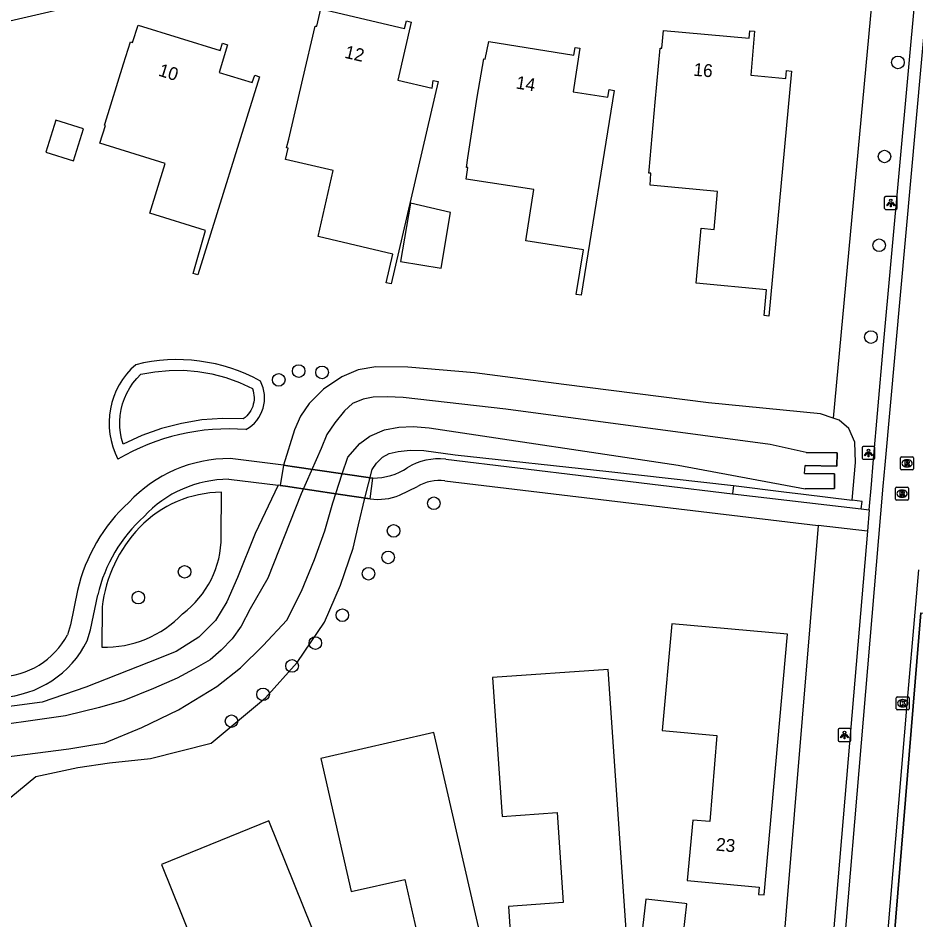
# Model space of a CAD drawing. Extents: x 156414 to 157775, y 382335 to 383765.
# Drawn here: x 156749.6 to 156819.2, y 383123.7 to 383193.7 of the extents above; entities that cross this region are included whole.
import ezdxf

# ---------------------------------------------------------------- set-up
doc = ezdxf.new("R2010")
doc.units = 0
for name, color, linetype in [('IMGEO_Berm_groen', 7, 'Continuous'), ('IMGEO_Boom', 7, 'Continuous'), ('IMGEO_Dek', 7, 'Continuous'), ('IMGEO_Erf', 7, 'Continuous'), ('IMGEO_Fietspad_gesloten', 7, 'Continuous'), ('IMGEO_Greppel_droge_sloot', 7, 'Continuous'), ('IMGEO_Groenvoorziening', 7, 'Continuous'), ('IMGEO_Hek', 7, 'Continuous'), ('IMGEO_Kolk', 7, 'Continuous'), ('IMGEO_Lichtpunt', 7, 'Continuous'), ('IMGEO_Muur', 7, 'Continuous'), ('IMGEO_Pand', 7, 'Continuous'), ('IMGEO_Pand_nummerreeks', 7, 'Continuous'), ('IMGEO_Rioolput', 7, 'Continuous'), ('IMGEO_Voetpad_gesloten', 7, 'Continuous'), ('IMGEO_Voetpad_halfverhard', 7, 'Continuous'), ('IMGEO_Voetpad_open', 7, 'Continuous'), ('IMGEO_Waterloop', 7, 'Continuous')]:
    doc.layers.add(name, color=color, linetype=linetype)

msp = doc.modelspace()

# ---------------------------------------------------------------- linework, layer by layer
at = {"layer": 'IMGEO_Berm_groen'}
for points in [[(156817.138, 383209.21), (156812.833, 383162.636)], [(156814.29, 383156.253), (156814.553, 383159.18), (156814.515, 383160.757), (156814.053, 383161.831), (156813.296, 383162.479), (156812.833, 383162.636)], [(156811.665, 383154.309), (156807.324, 383101.995)], [(156801.376, 383003.864), (156801.072, 383004.344), (156807.776, 383040.4), (156814.706, 383087.712), (156819.637, 383147.515), (156859.028, 383141.902)]]:
    msp.add_lwpolyline(points, dxfattribs=at)
at = {"layer": 'IMGEO_Boom'}
for centre in [(156817.845, 383190.224), (156816.808, 383182.923), (156816.394, 383176.039), (156815.75, 383168.915), (156771.373, 383166.274), (156773.188, 383166.176), (156769.83, 383165.594), (156781.856, 383156.02), (156778.732, 383153.881), (156778.314, 383151.821), (156762.529, 383150.701), (156776.788, 383150.552), (156758.939, 383148.708), (156774.759, 383147.339), (156772.667, 383145.175), (156770.864, 383143.401), (156768.612, 383141.198), (156766.165, 383139.118)]:
    msp.add_circle(centre, 0.489, dxfattribs=at)
at = {"layer": 'IMGEO_Dek'}
msp.add_lwpolyline([(156777.12, 383157.977), (156774.802, 383158.313), (156770.868, 383158.884), (156770.185, 383158.983), (156769.946, 383157.4), (156770.364, 383157.338), (156774.423, 383156.738), (156776.918, 383156.369)], close=True, dxfattribs=at)
at = {"layer": 'IMGEO_Erf'}
for points in [[(156812.833, 383162.636), (156811.842, 383162.971), (156803.157, 383163.812), (156791.925, 383165.226), (156785.011, 383166.137), (156779.844, 383166.588), (156777.352, 383166.611), (156775.997, 383166.375), (156774.718, 383165.84), (156773.286, 383164.868), (156772.199, 383163.749), (156771.524, 383162.778), (156771.05, 383161.723), (156770.185, 383158.983)], [(156776.515, 383156.429), (156777.081, 383158.647), (156777.404, 383159.121), (156777.877, 383159.591), (156778.388, 383159.875), (156779.1, 383160.047), (156780.028, 383160.135), (156781.077, 383160.125), (156783.516, 383159.773), (156795.425, 383158.495), (156805.101, 383157.396)], [(156747.673, 383132.122), (156750.992, 383134.834), (156754.239, 383135.518), (156756.69, 383135.88), (156759.875, 383136.227), (156764.599, 383137.409), (156768.808, 383140.923), (156771.269, 383143.682), (156773.384, 383146.809), (156774.609, 383149.661), (156775.597, 383152.535), (156776.017, 383154.352), (156776.515, 383156.429)], [(156776.515, 383156.429), (156776.918, 383156.369)]]:
    msp.add_lwpolyline(points, dxfattribs=at)
for centre, radius, start, end in [((156761.941, 383153.753), 13.409, 61.17504, 103.84213), ((156762.725, 383162.23), 6.048, 131.30389, 207.42942), ((156765.934, 383164.192), 2.797, 298.81378, 27.89961), ((156765.969, 383144.825), 16.966, 85.56009, 120.50165)]:
    msp.add_arc(centre, radius, start, end, dxfattribs=at)
at = {"layer": 'IMGEO_Fietspad_gesloten'}
for points in [[(156811.984, 383101.301), (156816.709, 383157.337), (156816.852, 383159.002), (156821.67, 383212.256)], [(156819.434, 383150.863), (156819.153, 383147.584), (156818.568, 383140.747), (156814.089, 383087.578), (156807.42, 383041.472), (156800.493, 383004.039)]]:
    msp.add_lwpolyline(points, dxfattribs=at)
at = {"layer": 'IMGEO_Greppel_droge_sloot'}
msp.add_lwpolyline([(156767.781, 383164.912), (156767.838, 383164.746), (156767.879, 383164.575), (156767.905, 383164.402), (156767.916, 383164.227), (156767.911, 383164.051), (156767.891, 383163.877), (156767.856, 383163.705), (156767.805, 383163.537), (156767.74, 383163.374), (156767.66, 383163.218), (156767.568, 383163.069), (156767.462, 383162.929), (156767.344, 383162.799), (156767.216, 383162.679), (156767.077, 383162.572), (156765.47, 383162.6), (156763.866, 383162.482), (156762.28, 383162.22), (156760.725, 383161.816), (156759.211, 383161.273), (156757.754, 383160.595), (156757.631, 383161.033), (156757.546, 383161.48), (156757.5, 383161.932), (156757.494, 383162.387), (156757.528, 383162.841), (156757.6, 383163.29), (156757.712, 383163.731), (156757.861, 383164.16), (156758.047, 383164.575), (156758.268, 383164.973), (156758.523, 383165.349), (156758.81, 383165.702), (156759.126, 383166.029), (156760.222, 383166.23), (156761.33, 383166.333), (156762.444, 383166.338), (156763.554, 383166.244), (156764.651, 383166.053), (156765.726, 383165.765), (156766.773, 383165.384), (156767.781, 383164.912)], dxfattribs=at)
at = {"layer": 'IMGEO_Groenvoorziening'}
for points in [[(156769.774, 383157.421), (156768.009, 383153.679), (156766.618, 383150.258), (156765.789, 383148.364), (156764.919, 383146.934), (156763.633, 383145.642), (156761.868, 383144.531), (156759.735, 383143.677), (156754.868, 383141.756), (156751.477, 383140.597), (156741.5, 383139.273)], [(156765.374, 383153.446), (156765.379, 383156.878)], [(156756.132, 383147.978), (156756.112, 383144.858)]]:
    msp.add_lwpolyline(points, dxfattribs=at)
for centre, radius, start, end in [((156765.473, 383147.933), 8.946, 90.60425, 135.91084), ((156766.752, 383146.744), 10.692, 136.10246, 173.37032), ((156757.901, 383153.44), 7.473, 306.73676, 0.04906), ((156756.322, 383153.202), 8.346, 268.55859, 316.44825)]:
    msp.add_arc(centre, radius, start, end, dxfattribs=at)
at = {"layer": 'IMGEO_Hek'}
for points in [[(156770.185, 383158.983), (156770.868, 383158.884)], [(156770.868, 383158.884), (156774.802, 383158.313)], [(156774.802, 383158.313), (156777.12, 383157.977)], [(156770.364, 383157.338), (156769.946, 383157.4)], [(156774.423, 383156.738), (156770.364, 383157.338)], [(156776.918, 383156.369), (156774.423, 383156.738)], [(156819.637, 383147.515), (156814.706, 383087.712), (156807.776, 383040.4), (156801.072, 383004.344), (156801.376, 383003.864)]]:
    msp.add_lwpolyline(points, dxfattribs=at)
at = {"layer": 'IMGEO_Kolk'}
for p, q in [((156817.724, 383140.082), (156817.724, 383140.934)), ((156817.799, 383141.008), (156818.651, 383141.008)), ((156818.212, 383140.788), (156818.237, 383140.788)), ((156818.725, 383140.934), (156818.725, 383140.082)), ((156818.651, 383140.008), (156817.799, 383140.008)), ((156818.235, 383140.228), (156818.21, 383140.228))]:
    msp.add_line(p, q, dxfattribs=at)
for points in [[(156817.724, 383140.082), (156817.724, 383140.934)], [(156817.799, 383141.008), (156818.651, 383141.008)], [(156818.045, 383140.708), (156818.168, 383140.708), (156818.168, 383140.557), (156818.298, 383140.708), (156818.462, 383140.708), (156818.316, 383140.557), (156818.469, 383140.308), (156818.317, 383140.308), (156818.232, 383140.472), (156818.168, 383140.405), (156818.168, 383140.308), (156818.045, 383140.308), (156818.045, 383140.708)], [(156818.725, 383140.934), (156818.725, 383140.082)], [(156818.651, 383140.008), (156817.799, 383140.008)]]:
    msp.add_lwpolyline(points, dxfattribs=at)
for centre, start, end in [((156817.801, 383140.932), 91.55205, 178.44795), ((156817.801, 383140.932), 91.55205, 178.44795), ((156818.649, 383140.932), 1.55205, 88.44795), ((156818.649, 383140.932), 1.55205, 88.44795), ((156817.801, 383140.084), 181.55205, 268.44795), ((156817.801, 383140.084), 181.55205, 268.44795), ((156818.649, 383140.084), 271.55205, 358.44795), ((156818.649, 383140.084), 271.55205, 358.44795)]:
    msp.add_arc(centre, 0.0765, start, end, dxfattribs=at)
for centre, major_axis, ratio, start_param, end_param in [((156818.211, 383140.508), (-0.387, 0.002), 0.722429, 4.712389, 7.853982), ((156818.236, 383140.508), (-0.39, 0.002), 0.717154, 1.570796, 4.712389)]:
    msp.add_ellipse(centre, major_axis=major_axis, ratio=ratio, start_param=start_param, end_param=end_param, dxfattribs=at)
at = {"layer": 'IMGEO_Lichtpunt'}
for p, q in [((156816.793, 383179.723), (156816.793, 383178.916)), ((156816.793, 383179.723), (156816.793, 383178.916)), ((156817.695, 383179.818), (156816.887, 383179.818)), ((156817.695, 383179.818), (156816.887, 383179.818)), ((156817.789, 383178.916), (156817.789, 383179.723)), ((156817.789, 383178.916), (156817.789, 383179.723)), ((156816.887, 383178.822), (156817.695, 383178.822)), ((156816.887, 383178.822), (156817.695, 383178.822)), ((156815.067, 383160.332), (156815.067, 383159.525)), ((156815.067, 383160.332), (156815.067, 383159.525)), ((156815.969, 383160.427), (156815.161, 383160.427)), ((156815.969, 383160.427), (156815.161, 383160.427)), ((156816.063, 383159.525), (156816.063, 383160.332)), ((156816.063, 383159.525), (156816.063, 383160.332)), ((156815.161, 383159.431), (156815.969, 383159.431)), ((156815.161, 383159.431), (156815.969, 383159.431)), ((156813.208, 383138.446), (156813.208, 383137.639)), ((156813.208, 383138.446), (156813.208, 383137.639)), ((156814.11, 383138.541), (156813.302, 383138.541)), ((156814.11, 383138.541), (156813.302, 383138.541)), ((156814.204, 383137.639), (156814.204, 383138.446)), ((156814.204, 383137.639), (156814.204, 383138.446)), ((156813.302, 383137.545), (156814.11, 383137.545)), ((156813.302, 383137.545), (156814.11, 383137.545))]:
    msp.add_line(p, q, dxfattribs=at)
for points in [[(156817.167, 383179.387), (156817.206, 383179.359), (156817.018, 383179.097), (156816.98, 383179.124), (156817.167, 383179.387)], [(156817.269, 383179.339), (156817.316, 383179.339), (156817.316, 383179.017), (156817.269, 383179.017), (156817.269, 383179.339)], [(156817.379, 383179.359), (156817.417, 383179.386), (156817.604, 383179.124), (156817.565, 383179.096), (156817.379, 383179.359)], [(156815.441, 383159.996), (156815.48, 383159.968), (156815.292, 383159.706), (156815.254, 383159.733), (156815.441, 383159.996)], [(156815.543, 383159.948), (156815.59, 383159.948), (156815.59, 383159.626), (156815.543, 383159.626), (156815.543, 383159.948)], [(156815.653, 383159.968), (156815.691, 383159.995), (156815.878, 383159.733), (156815.839, 383159.705), (156815.653, 383159.968)], [(156813.582, 383138.11), (156813.621, 383138.082), (156813.433, 383137.82), (156813.395, 383137.847), (156813.582, 383138.11)], [(156813.684, 383138.062), (156813.731, 383138.062), (156813.731, 383137.74), (156813.684, 383137.74), (156813.684, 383138.062)], [(156813.794, 383138.082), (156813.832, 383138.109), (156814.019, 383137.847), (156813.98, 383137.819), (156813.794, 383138.082)]]:
    msp.add_lwpolyline(points, dxfattribs=at)
for centre in [(156817.292, 383179.521), (156815.566, 383160.13), (156813.707, 383138.244)]:
    msp.add_circle(centre, 0.0994, dxfattribs=at)
for centre, start, end in [((156816.887, 383179.723), 90, 180), ((156816.887, 383179.723), 90, 180), ((156817.695, 383179.723), 0, 90), ((156817.695, 383179.723), 0, 90), ((156816.887, 383178.916), 180, 270), ((156816.887, 383178.916), 180, 270), ((156817.695, 383178.916), 270, 0), ((156817.695, 383178.916), 270, 360), ((156815.161, 383160.332), 90, 180), ((156815.161, 383160.332), 90, 180), ((156815.969, 383160.332), 0, 90), ((156815.969, 383160.332), 0, 90), ((156815.161, 383159.525), 180, 270), ((156815.161, 383159.525), 180, 270), ((156815.969, 383159.525), 270, 0), ((156815.969, 383159.525), 270, 360), ((156813.302, 383138.446), 90, 180), ((156813.302, 383138.446), 90, 180), ((156814.11, 383138.446), 0, 90), ((156814.11, 383138.446), 0, 90), ((156813.302, 383137.639), 180, 270), ((156813.302, 383137.639), 180, 270), ((156814.11, 383137.639), 270, 0), ((156814.11, 383137.639), 270, 360)]:
    msp.add_arc(centre, 0.0946, start, end, dxfattribs=at)
at = {"layer": 'IMGEO_Muur'}
for points in [[(156810.735, 383159.949), (156813.127, 383159.926), (156813.109, 383158.898), (156810.655, 383158.939)], [(156810.614, 383158.333), (156812.937, 383158.302), (156812.927, 383157.161), (156810.645, 383157.151)], [(156805.101, 383157.396), (156805.006, 383156.759)], [(156805.101, 383157.396), (156808.998, 383156.911), (156810.518, 383156.722), (156814.29, 383156.253)], [(156805.006, 383156.759), (156814.998, 383155.583)], [(156814.998, 383155.583), (156815.065, 383156.157), (156814.29, 383156.253)]]:
    msp.add_lwpolyline(points, dxfattribs=at)
at = {"layer": 'IMGEO_Pand'}
for points in [[(156772.888, 383176.71), (156774.045, 383181.827), (156770.349, 383182.7), (156770.554, 383183.566), (156770.437, 383183.594), (156770.597, 383184.275), (156771.696, 383188.948), (156772.662, 383193.043), (156772.772, 383193.025), (156773.099, 383194.37), (156779.582, 383192.856), (156779.729, 383193.433), (156780.103, 383193.349), (156779.053, 383188.842), (156781.722, 383188.219), (156781.814, 383188.812), (156782.2, 383188.752), (156778.537, 383173.033), (156778.167, 383173.119), (156778.685, 383175.34), (156772.888, 383176.71)], [(156757.79, 383190.115), (156758.322, 383191.827), (156758.498, 383191.773), (156758.912, 383193.11), (156765.282, 383191.137), (156765.467, 383191.704), (156765.843, 383191.593), (156765.208, 383189.44), (156767.779, 383188.658), (156767.962, 383189.218), (156768.337, 383189.108), (156763.555, 383173.735), (156763.189, 383173.848), (156764.155, 383177.194), (156759.833, 383178.529), (156761.026, 383182.391), (156755.964, 383183.959), (156756.389, 383185.335), (156756.311, 383185.359), (156756.358, 383185.512), (156757.79, 383190.115)], [(156799.029, 383187.137), (156799.413, 383191.321), (156799.532, 383191.314), (156799.665, 383192.691), (156806.301, 383192.093), (156806.362, 383192.682), (156806.726, 383192.643), (156806.433, 383189.238), (156809.148, 383188.979), (156809.2, 383189.588), (156809.59, 383189.544), (156807.841, 383170.544), (156807.469, 383170.586), (156807.665, 383172.582), (156802.193, 383173.093), (156802.591, 383177.355), (156803.587, 383177.262), (156803.863, 383180.215), (156798.635, 383180.703), (156798.674, 383181.626), (156798.525, 383181.64), (156798.545, 383181.859), (156799.029, 383187.137)], [(156784.369, 383181.168), (156784.505, 383182.058), (156784.386, 383182.076), (156784.499, 383182.817), (156785.214, 383187.513), (156785.731, 383190.506), (156785.849, 383190.482), (156786.133, 383191.854), (156792.71, 383190.795), (156792.813, 383191.377), (156793.186, 383191.319), (156792.658, 383187.94), (156795.356, 383187.518), (156795.448, 383188.111), (156795.834, 383188.051), (156793.276, 383172.155), (156792.901, 383172.224), (156793.455, 383175.672), (156789.003, 383176.391), (156789.609, 383180.37), (156784.369, 383181.168)], [(156751.756, 383183.254), (156753.911, 383182.584), (156754.686, 383185.073), (156752.531, 383185.744), (156751.756, 383183.254)], [(156779.274, 383174.781), (156782.421, 383174.254), (156783.148, 383178.587), (156780.034, 383179.313), (156779.274, 383174.781)], [(156801.498, 383126.761), (156807.078, 383126.235), (156807.028, 383125.673), (156807.462, 383125.636), (156809.274, 383145.862), (156800.31, 383146.664), (156799.569, 383138.398), (156803.802, 383138.018), (156803.255, 383131.327), (156801.941, 383131.451), (156801.498, 383126.761)], [(156788.07, 383118.599), (156794.14, 383119.029), (156793.996, 383121.075), (156796.426, 383121.231), (156796.56, 383120.585), (156796.92, 383120.685), (156795.374, 383143.138), (156786.406, 383142.518), (156787.152, 383131.734), (156791.412, 383132.028), (156791.895, 383125.045), (156787.645, 383124.751), (156788.07, 383118.599)], [(156779.246, 383118.414), (156780.311, 383113.733), (156780.411, 383113.295), (156784.395, 383114.233), (156784.113, 383115.449), (156786.506, 383116.017), (156786.647, 383115.423), (156787.073, 383115.521), (156781.847, 383138.233), (156773.101, 383136.23), (156775.453, 383125.894), (156779.615, 383126.847), (156781.168, 383120.022), (156778.994, 383119.524), (156779.246, 383118.414)], [(156769.681, 383105.775), (156775.333, 383108.054), (156774.76, 383109.473), (156777.06, 383110.4), (156777.256, 383109.879), (156777.66, 383110.038), (156769.05, 383131.382), (156760.729, 383128.004), (156764.634, 383118.293), (156767.654, 383119.499), (156770.254, 383113.029), (156768.468, 383112.298), (156770.755, 383106.71), (156769.509, 383106.183), (156769.681, 383105.775)], [(156801.487, 383124.949), (156801.329, 383124.967), (156798.296, 383125.317), (156798.034, 383123.048), (156801.224, 383122.678), (156801.487, 383124.949)]]:
    msp.add_lwpolyline(points, dxfattribs=at)
at = {"layer": 'IMGEO_Rioolput'}
for p, q in [((156818.057, 383158.689), (156818.057, 383159.541)), ((156818.132, 383159.615), (156818.984, 383159.615)), ((156818.545, 383159.395), (156818.57, 383159.395)), ((156819.058, 383159.541), (156819.058, 383158.689)), ((156818.984, 383158.615), (156818.132, 383158.615)), ((156818.568, 383158.835), (156818.543, 383158.835)), ((156817.744, 383157.267), (156818.596, 383157.267)), ((156817.669, 383156.341), (156817.669, 383157.193)), ((156818.157, 383157.047), (156818.182, 383157.047)), ((156818.67, 383157.193), (156818.67, 383156.341)), ((156818.596, 383156.267), (156817.744, 383156.267)), ((156818.18, 383156.487), (156818.155, 383156.487))]:
    msp.add_line(p, q, dxfattribs=at)
for points in [[(156818.057, 383158.689), (156818.057, 383159.541)], [(156818.132, 383159.615), (156818.984, 383159.615)], [(156818.646, 383159.313), (156818.394, 383159.315), (156818.394, 383158.915)], [(156819.058, 383159.541), (156819.058, 383158.689)], [(156818.984, 383158.615), (156818.132, 383158.615)], [(156818.394, 383158.915), (156818.518, 383158.915), (156818.518, 383159.077), (156818.529, 383159.077)], [(156818.572, 383159.234), (156818.518, 383159.234), (156818.518, 383159.153)], [(156818.518, 383159.153), (156818.57, 383159.153)], [(156818.576, 383159.048), (156818.647, 383158.915), (156818.787, 383158.915), (156818.722, 383159.041)], [(156817.744, 383157.267), (156818.596, 383157.267)], [(156817.669, 383156.341), (156817.669, 383157.193)], [(156818.258, 383156.965), (156818.006, 383156.967), (156818.006, 383156.567)], [(156818.006, 383156.567), (156818.13, 383156.567), (156818.13, 383156.729), (156818.141, 383156.729)], [(156818.184, 383156.886), (156818.13, 383156.886), (156818.13, 383156.805)], [(156818.13, 383156.805), (156818.182, 383156.805)], [(156818.188, 383156.7), (156818.259, 383156.567), (156818.399, 383156.567), (156818.334, 383156.693)], [(156818.67, 383157.193), (156818.67, 383156.341)], [(156818.596, 383156.267), (156817.744, 383156.267)]]:
    msp.add_lwpolyline(points, dxfattribs=at)
for centre, radius, start, end in [((156818.134, 383159.539), 0.0765, 91.55205, 178.44795), ((156818.134, 383159.539), 0.0765, 91.55205, 178.44795), ((156818.645, 383159.203), 0.109, 350.36119, 89.41601), ((156818.982, 383159.539), 0.0765, 1.55205, 88.44795), ((156818.982, 383159.539), 0.0765, 1.55205, 88.44795), ((156818.134, 383158.691), 0.0765, 181.55205, 268.44795), ((156818.134, 383158.691), 0.0765, 181.55205, 268.44795), ((156818.528, 383159.024), 0.0533, 26.02933, 88.69889), ((156818.554, 383159.342), 0.19, 274.7715, 282.96867), ((156818.578, 383159.138), 0.0964, 77.00612, 93.18647), ((156818.592, 383159.195), 0.0378, 276.66336, 79.67722), ((156818.643, 383159.203), 0.112, 277.58423, 350.98172), ((156818.627, 383158.988), 0.108, 29.51342, 73.79051), ((156818.982, 383158.691), 0.0765, 271.55205, 358.44795), ((156818.982, 383158.691), 0.0765, 271.55205, 358.44795), ((156817.746, 383157.191), 0.0765, 91.55205, 178.44795), ((156817.746, 383157.191), 0.0765, 91.55205, 178.44795), ((156818.594, 383157.191), 0.0765, 1.55205, 88.44795), ((156818.594, 383157.191), 0.0765, 1.55205, 88.44795), ((156818.14, 383156.676), 0.0533, 26.02933, 88.69889), ((156818.166, 383156.994), 0.19, 274.7715, 282.96867), ((156818.19, 383156.79), 0.0964, 77.00612, 93.18647), ((156818.204, 383156.847), 0.0378, 276.66336, 79.67722), ((156818.257, 383156.855), 0.109, 350.36119, 89.41601), ((156818.255, 383156.855), 0.112, 277.58423, 350.98172), ((156818.239, 383156.64), 0.108, 29.51342, 73.79051), ((156817.746, 383156.343), 0.0765, 181.55205, 268.44795), ((156817.746, 383156.343), 0.0765, 181.55205, 268.44795), ((156818.594, 383156.343), 0.0765, 271.55205, 358.44795), ((156818.594, 383156.343), 0.0765, 271.55205, 358.44795)]:
    msp.add_arc(centre, radius, start, end, dxfattribs=at)
for centre, major_axis, ratio, start_param, end_param in [((156818.544, 383159.115), (-0.387, 0.002), 0.722429, 4.712389, 7.853982), ((156818.569, 383159.115), (-0.39, 0.002), 0.717154, 1.570796, 4.712389), ((156818.156, 383156.767), (-0.387, 0.002), 0.722429, 4.712389, 7.853982), ((156818.181, 383156.767), (-0.39, 0.002), 0.717154, 1.570796, 4.712389)]:
    msp.add_ellipse(centre, major_axis=major_axis, ratio=ratio, start_param=start_param, end_param=end_param, dxfattribs=at)
at = {"layer": 'IMGEO_Voetpad_gesloten'}
msp.add_lwpolyline([(156777.12, 383157.977), (156774.802, 383158.313), (156770.868, 383158.884), (156770.185, 383158.983), (156769.946, 383157.4), (156770.364, 383157.338), (156774.423, 383156.738), (156776.918, 383156.369), (156777.12, 383157.977)], dxfattribs=at)
at = {"layer": 'IMGEO_Voetpad_halfverhard'}
for points in [[(156770.185, 383158.983), (156766.052, 383159.486)], [(156782.774, 383159.44), (156805.006, 383156.759)], [(156770.185, 383158.983), (156769.946, 383157.4), (156769.774, 383157.421)], [(156776.918, 383156.369), (156777.12, 383157.977)], [(156765.954, 383157.886), (156769.774, 383157.421)], [(156779.205, 383156.639), (156780.588, 383157.315)], [(156782.707, 383157.761), (156811.665, 383154.309)], [(156814.998, 383155.583), (156815.629, 383155.504)], [(156815.489, 383153.853), (156811.665, 383154.309)], [(156754.225, 383149.26), (156753.685, 383146.59), (156753.448, 383145.826)], [(156754.976, 383145.352), (156755.237, 383146.193), (156755.786, 383148.906)]]:
    msp.add_lwpolyline(points, dxfattribs=at)
for centre, radius, start, end in [((156765.998, 383148.847), 10.639, 89.71078, 137.06499), ((156782.252, 383154.752), 4.717, 83.65112, 121.35756), ((156777.175, 383162.662), 4.685, 269.33184, 304.05094), ((156765.996, 383148.85), 9.036, 90.26919, 137.07549), ((156782.285, 383154.508), 3.28, 82.6101, 121.16176), ((156777.549, 383160.847), 4.523, 261.98351, 291.48268), ((156767.101, 383146.332), 13.204, 132.3291, 167.18931), ((156767.296, 383146.231), 11.816, 132.05771, 166.91434), ((156748.046, 383148.661), 6.101, 270.99704, 332.31088), ((156747.873, 383148.889), 7.935, 273.05995, 333.52467)]:
    msp.add_arc(centre, radius, start, end, dxfattribs=at)
at = {"layer": 'IMGEO_Voetpad_open'}
for points in [[(156815.629, 383155.504), (156815.798, 383157.487), (156815.938, 383159.132), (156816.695, 383168.028), (156820.529, 383209.995)], [(156817.138, 383209.21), (156645.034, 383169.363)], [(156815.629, 383155.504), (156815.489, 383153.853)], [(156815.489, 383153.853), (156814.404, 383141.091), (156811.041, 383101.398)]]:
    msp.add_lwpolyline(points, dxfattribs=at)
at = {"layer": 'IMGEO_Waterloop'}
msp.add_lwpolyline([(156745.3, 383135.907), (156753.557, 383136.982), (156756.348, 383137.432), (156759.21, 383138.633), (156762.045, 383140.005), (156765.026, 383141.801), (156766.868, 383143.258), (156768.616, 383144.984), (156770.458, 383146.941), (156771.585, 383149.205), (156772.607, 383151.659), (156773.4, 383153.886), (156774.023, 383156.05), (156774.737, 383158.317), (156775.185, 383159.607), (156776.111, 383160.66), (156776.887, 383161.224), (156778.036, 383161.713), (156779.135, 383161.93), (156780.254, 383161.969), (156781.504, 383161.883), (156800.809, 383158.984), (156810.645, 383157.151), (156812.927, 383157.161), (156812.937, 383158.302), (156810.614, 383158.333), (156810.655, 383158.939), (156813.109, 383158.898), (156813.127, 383159.926), (156810.735, 383159.949), (156807.94, 383160.577), (156787.434, 383163.313), (156779.484, 383164.215), (156778.227, 383164.279), (156777.158, 383164.256), (156776.37, 383164.091), (156775.538, 383163.761), (156774.919, 383163.194), (156774.168, 383162.274), (156773.559, 383161.351), (156773.126, 383160.276), (156771.557, 383156.751), (156768.982, 383150.201), (156767.609, 383147.823), (156766.904, 383146.498), (156766.205, 383145.501), (156765.374, 383144.635), (156764.496, 383143.876), (156763.247, 383143.156), (156761.961, 383142.463), (156760.116, 383141.64), (156757.824, 383140.72), (156755.928, 383140.167), (156753.293, 383139.521), (156745.989, 383138.494)], dxfattribs=at)

# ---------------------------------------------------------------- texts
at = {"layer": 'IMGEO_Pand_nummerreeks'}
for s, rotation, p in [('12', 346.85502, (156774.876, 383190.587)), ('16', 354.8505, (156801.959, 383189.191)), ('10', 342.79041, (156760.43, 383189.206)), ('14', 350.8503, (156788.177, 383188.202)), ('23', 354.60767, (156803.705, 383129.084))]:
    msp.add_text(s, height=1, rotation=rotation, dxfattribs=at).set_placement(p)

doc.saveas('drawing.dxf')
